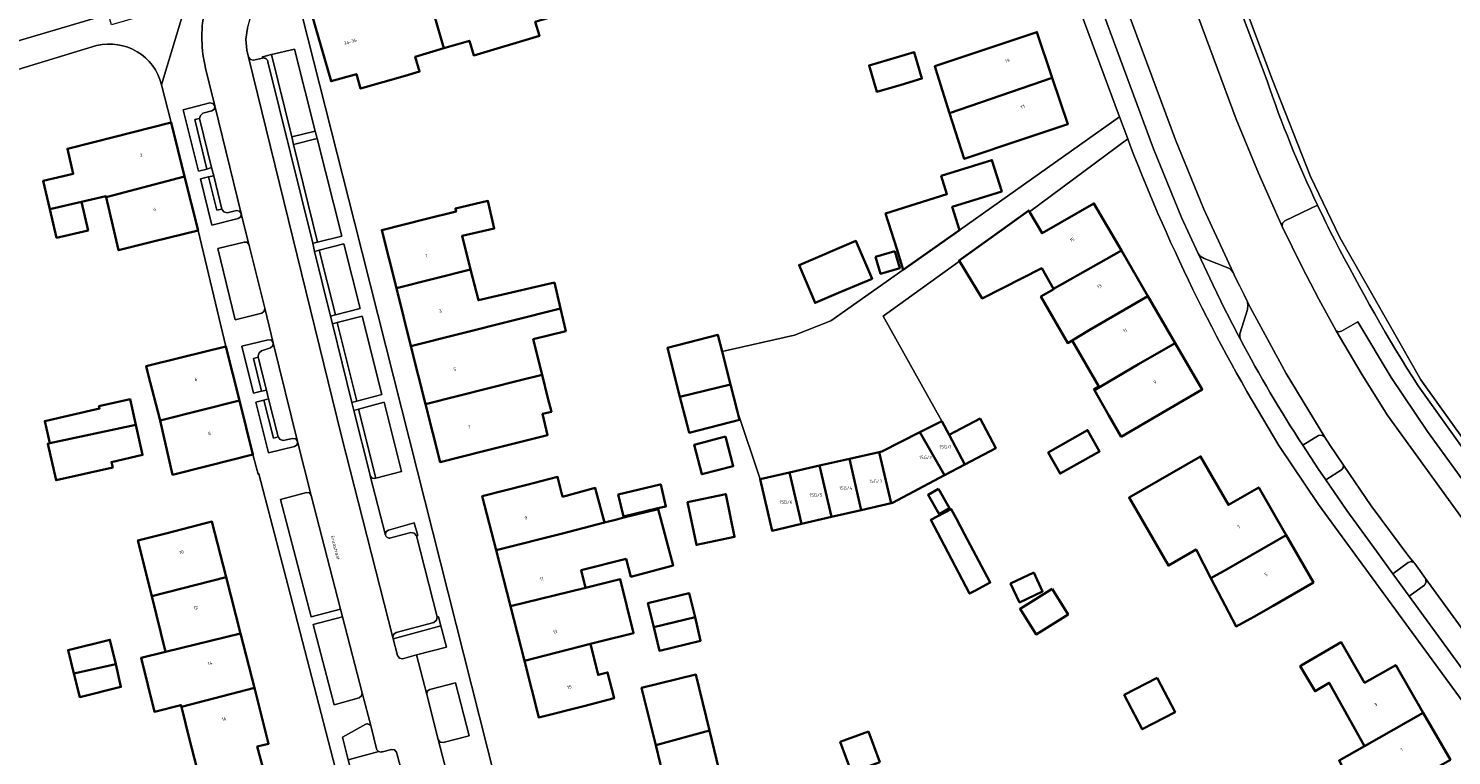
# Model space of a CAD drawing. Header units: metres. Extents: x 197700 to 204338, y 317132 to 325229.
# Tile 297 of 656: x 200622 to 200775, y 319122 to 319201. Entities that reach past the tile are written whole.
import ezdxf
from ezdxf.enums import TextEntityAlignment as Align

# ---------------------------------------------------------------- set-up
doc = ezdxf.new("R2010")
doc.units = ezdxf.units.M
for name, color, linetype, lineweight in [('B-WE-GR-BEPLANTING_CULTUUR_BODEMBEDEKKER-GV', 90, 'Continuous', 18), ('B-WE-GR-BEPLANTING_CULTUUR_BOSPLANTSOEN-GV', 90, 'Continuous', 18), ('B-WE-GR-BEPLANTING_CULTUUR_HEESTERS-GV', 90, 'Continuous', 18), ('B-WE-OG-BEBOUWING-GV', 7, 'Continuous', 35), ('B-WE-OG-BEBOUWING-T18', 10, 'Continuous', 18), ('B-WE-OG-TERREIN_ERF-GV', 7, 'Continuous', 18), ('B-WE-OG-TOPOGRAFIE-T18', 10, 'Continuous', 18), ('B-WE-VH-VERHARDING_ASFALT-GV', 252, 'Continuous', 18), ('B-WE-VH-VERHARDING_BETONSTRAATSTEEN-GV', 252, 'Continuous', 18), ('B-WE-VH-VERHARDING_GESLOTEN-GV', 252, 'Continuous', 18), ('B-WE-VH-VERHARDING_OPEN-GV', 252, 'Continuous', 18), ('B-WE-VH-VERHARDING_TEGEL-GV', 252, 'Continuous', 18)]:
    doc.layers.add(name, color=color, linetype=linetype, lineweight=lineweight)
doc.styles.add('NLCS-ISO-M200-T18', font='NLCS-ISO.ttf', dxfattribs={"height": 0.36})

msp = doc.modelspace()

# ---------------------------------------------------------------- linework, layer by layer
at = {"layer": 'B-WE-GR-BEPLANTING_CULTUUR_BODEMBEDEKKER-GV'}
for points in [[(200652.683, 319189.023), (200650.145, 319188.39), (200652.72, 319177.834), (200655.356, 319178.494)], [(200759.117, 319155.906), (200760.793, 319153.373), (200761.609, 319152.181), (200763.297, 319153.261), (200763.494, 319153.483), (200763.507, 319153.78), (200762.691, 319154.973), (200762.097, 319155.885), (200761.509, 319156.801), (200761.205, 319157.001), (200760.842, 319156.978)], [(200771.142, 319143.221), (200770.828, 319143.354), (200770.505, 319143.245), (200768.857, 319142.047), (200770.625, 319139.622), (200772.282, 319140.807), (200772.464, 319141.139), (200772.376, 319141.508), (200771.217, 319143.128)]]:
    msp.add_lwpolyline(points, close=True, dxfattribs=at)
for points in [[(200752.365, 319167.39), (200752.325, 319167.677), (200752.337, 319167.94), (200753.145, 319170.564), (200753.201, 319171.002), (200753.169, 319171.386), (200752.789, 319172.14), (200752.311, 319173.098), (200751.839, 319174.06), (200751.601, 319174.575), (200751.442, 319174.8), (200751.205, 319174.993), (200748.462, 319176.071), (200748.052, 319176.316), (200747.841, 319176.634), (200749.41, 319173.26)], [(200749.41, 319173.26), (200750.718, 319170.563)], [(200660.627, 319145.904), (200662.801, 319146.504), (200663.182, 319146.431), (200663.424, 319146.126), (200663.558, 319146.16), (200663.159, 319147.535), (200660.381, 319146.755), (200660.111, 319146.548), (200660.067, 319146.213)]]:
    msp.add_lwpolyline(points, dxfattribs=at)
for points in [[(200750.718, 319170.563, 0.0056192), (200752.365, 319167.39)], [(200660.067, 319146.213, 0.431128), (200660.627, 319145.904)]]:
    msp.add_lwpolyline(points, format="xyb", dxfattribs=at)
at = {"layer": 'B-WE-GR-BEPLANTING_CULTUUR_BOSPLANTSOEN-GV'}
msp.add_lwpolyline([(200791.349, 319243.048), (200771.465, 319229.266), (200766.801, 319232.885), (200744.818, 319224.801), (200755.833, 319195.462), (200759.96, 319184.925), (200763.114, 319178.343), (200771.878, 319162.976), (200778.243, 319154.071)], dxfattribs=at)
at = {"layer": 'B-WE-GR-BEPLANTING_CULTUUR_HEESTERS-GV'}
for points in [[(200771.577, 319162.332), (200778.106, 319153.233), (200778.349, 319153.408), (200791.837, 319138.541), (200794.202, 319136.339), (200795.368, 319135.272), (200795.773, 319135.715), (200792.264, 319138.963), (200778.433, 319154.208), (200778.243, 319154.071), (200771.878, 319162.976), (200763.114, 319178.343), (200759.96, 319184.925), (200755.833, 319195.462), (200744.818, 319224.801), (200742.726, 319230.374), (200742.072, 319230.409), (200744.932, 319222.79), (200747.269, 319216.567), (200755.265, 319195.268)], [(200657.96, 319125.81), (200655.413, 319124.39), (200656.039, 319121.933), (200659.357, 319122.833)], [(200659.111, 319123.127), (200658.505, 319125.516)]]:
    msp.add_lwpolyline(points, dxfattribs=at)
for points in [[(200652.475, 319189.845), (200650.231, 319198.685), (200647.771, 319198.12), (200649.942, 319189.221)], [(200641.637, 319192.548), (200641.418, 319192.813), (200641.085, 319192.897), (200638.202, 319192.144), (200639.86, 319185.512), (200640.774, 319185.737), (200639.469, 319191.076), (200639.992, 319191.192), (200640.075, 319191.526), (200640.325, 319191.763), (200641.314, 319192.014), (200641.587, 319192.213)], [(200640.971, 319184.885), (200640.076, 319184.671), (200641.301, 319179.678), (200644.167, 319180.385), (200644.441, 319180.591), (200644.492, 319180.931), (200644.306, 319181.205), (200643.98, 319181.265), (200642.98, 319181.011), (200642.621, 319181.121), (200642.398, 319181.422), (200641.853, 319181.295)], [(200645.325, 319177.598), (200645.115, 319177.827), (200644.805, 319177.852), (200641.953, 319177.164), (200643.847, 319169.46), (200646.714, 319170.178), (200646.972, 319170.393), (200647.035, 319170.725), (200645.349, 319177.501)], [(200654.66, 319169.987), (200657.347, 319170.667), (200655.571, 319177.648), (200652.913, 319176.969)], [(200656.955, 319160.664), (200659.682, 319161.403), (200657.548, 319169.851), (200654.861, 319169.161)], [(200646.684, 319161.747), (200645.823, 319165.282), (200646.332, 319165.431), (200646.327, 319165.553), (200646.41, 319165.887), (200646.66, 319166.124), (200647.64, 319166.433), (200647.885, 319166.657), (200647.944, 319166.986), (200647.741, 319167.258), (200647.404, 319167.298), (200644.562, 319166.602), (200645.827, 319161.53)], [(200650.573, 319156.31), (200650.368, 319156.594), (200650.022, 319156.651), (200649.034, 319156.415), (200648.68, 319156.525), (200648.461, 319156.823), (200647.957, 319156.696), (200646.93, 319160.766), (200646.074, 319160.551), (200647.431, 319155.092), (200650.23, 319155.792), (200650.513, 319155.977)], [(200659.027, 319152.352), (200661.795, 319153.082), (200659.907, 319160.554), (200657.153, 319159.812)], [(200652.055, 319150.492), (200651.858, 319150.762), (200651.528, 319150.811), (200648.736, 319150.072), (200652.03, 319137.388), (200655.225, 319138.21)], [(200657.541, 319129.187), (200655.425, 319137.396), (200652.245, 319136.569), (200654.507, 319127.897), (200657.215, 319128.635), (200657.493, 319128.842)], [(200663.4, 319133.265), (200666.65, 319134.097), (200666.038, 319136.412), (200660.893, 319135.003), (200661.362, 319133.195), (200661.574, 319132.917), (200661.919, 319132.866)], [(200665.771, 319124.139), (200665.965, 319123.868), (200666.294, 319123.817), (200669.092, 319124.527), (200667.624, 319130.259), (200664.851, 319129.55), (200664.567, 319129.348), (200664.516, 319129.005)]]:
    msp.add_lwpolyline(points, close=True, dxfattribs=at)
for points in [[(200755.265, 319195.268, 0.0285259), (200760.712, 319181.847)], [(200760.712, 319181.847, 0.0082785), (200762.58, 319178.069)], [(200762.58, 319178.069, 0.0228606), (200771.577, 319162.332)], [(200658.505, 319125.516, 0.4183528), (200657.96, 319125.81)], [(200659.357, 319122.833, -0.2138116), (200659.111, 319123.127)]]:
    msp.add_lwpolyline(points, format="xyb", dxfattribs=at)
at = {"layer": 'B-WE-OG-BEBOUWING-GV'}
for points in [[(200678.538, 319202.316), (200676.412, 319209.596), (200664.268, 319206.019), (200666.382, 319198.778), (200669.129, 319199.585), (200669.593, 319198.009), (200676.69, 319200.122), (200676.243, 319201.642)], [(200664.268, 319206.019), (200652.122, 319202.44), (200654.187, 319195.214), (200656.927, 319195.997), (200657.375, 319194.429), (200662.183, 319195.803), (200663.753, 319196.271), (200663.284, 319197.867), (200666.382, 319198.778)], [(200725.666, 319198.944), (200719.375, 319196.839), (200719.633, 319196.031), (200720.986, 319191.784), (200732.066, 319195.572), (200730.407, 319200.53)], [(200715.746, 319194.844), (200718.002, 319195.511), (200717.16, 319198.359), (200712.297, 319196.922), (200713.139, 319194.073)], [(200720.986, 319191.784), (200722.563, 319186.833), (200728.997, 319188.986), (200733.739, 319190.573), (200732.066, 319195.572)], [(200629.904, 319182.712), (200638.371, 319184.949), (200636.914, 319190.769), (200628.562, 319188.655), (200625.725, 319187.937), (200626.354, 319185.239), (200623.104, 319184.481), (200623.825, 319181.39), (200627.23, 319182.184), (200629.883, 319182.803)], [(200722.049, 319179.156), (200721.269, 319181.648), (200726.616, 319183.322), (200725.556, 319186.707), (200720.083, 319184.993), (200720.699, 319183.025), (200714.071, 319180.949), (200715.274, 319177.107), (200715.974, 319174.87)], [(200638.371, 319184.949), (200629.904, 319182.712), (200631.249, 319176.969), (200634.965, 319177.899), (200639.831, 319179.117)], [(200627.23, 319182.184), (200623.825, 319181.39), (200624.543, 319178.312), (200627.948, 319179.106)], [(200664.509, 319180.37), (200659.672, 319179.156), (200661.244, 319172.892), (200669.26, 319174.904), (200668.35, 319178.53), (200671.814, 319179.337), (200671.128, 319182.291), (200667.617, 319181.477), (200667.688, 319181.168)], [(200729.62, 319181.132), (200729.537, 319181.274), (200725.438, 319178.326), (200722.005, 319175.858), (200722.051, 319175.783), (200724.509, 319171.777), (200730.946, 319175.027), (200732.21, 319172.803), (200733.176, 319173.354), (200739.533, 319176.943), (200736.573, 319182.033), (200730.968, 319178.806)], [(200709.251, 319172.466), (200712.612, 319173.896), (200710.876, 319177.976), (200704.732, 319175.362), (200706.468, 319171.282)], [(200734.216, 319167.226), (200736.071, 319168.354), (200742.404, 319172.007), (200739.533, 319176.943), (200733.176, 319173.354), (200732.21, 319172.803), (200732.227, 319172.773), (200730.841, 319171.972), (200733.743, 319166.953)], [(200715.065, 319176.858), (200712.993, 319176.249), (200713.529, 319174.427), (200715.601, 319175.036)], [(200662.816, 319166.628), (200678.961, 319170.68), (200678.31, 319173.487), (200670.094, 319171.581), (200669.26, 319174.904), (200661.244, 319172.892)], [(200736.626, 319161.845), (200739.017, 319163.275), (200741.378, 319164.665), (200745.35, 319166.94), (200742.404, 319172.007), (200736.071, 319168.354), (200734.216, 319167.226), (200737.091, 319162.255), (200736.565, 319161.951)], [(200664.388, 319160.364), (200674.635, 319162.936), (200676.984, 319163.526), (200676.02, 319167.367), (200679.531, 319168.222), (200678.961, 319170.68), (200662.816, 319166.628)], [(200697.337, 319162.472), (200696.424, 319166.035), (200695.964, 319167.827), (200690.517, 319166.43), (200691.869, 319161.158)], [(200642.835, 319166.579), (200638.014, 319165.398), (200634.228, 319164.472), (200634.437, 319163.548), (200635.712, 319158.718), (200635.738, 319158.603), (200644.294, 319160.744)], [(200739.525, 319156.838), (200743.946, 319159.409), (200748.268, 319161.923), (200745.35, 319166.94), (200741.378, 319164.665), (200739.017, 319163.275), (200736.626, 319161.845), (200738.194, 319159.138)], [(200674.635, 319162.936), (200664.388, 319160.364), (200665.96, 319154.1), (200670.81, 319155.317), (200677.569, 319157.013), (200677.041, 319159.289), (200677.987, 319159.526), (200677.614, 319161.015), (200676.984, 319163.526)], [(200697.337, 319162.472), (200691.869, 319161.158), (200692.612, 319158.261), (200692.865, 319157.273), (200698.312, 319158.671), (200698.059, 319159.658)], [(200623.811, 319156.13), (200633.104, 319158.127), (200632.479, 319160.908), (200629.126, 319160.132), (200629.186, 319159.866), (200623.268, 319158.526)], [(200640.904, 319153.696), (200645.754, 319154.909), (200644.294, 319160.744), (200635.738, 319158.603), (200637.067, 319152.736)], [(200720.135, 319158.527), (200717.767, 319157.324), (200720.453, 319152.678), (200722.619, 319153.821), (200720.924, 319157.033)], [(200722.619, 319153.821), (200725.971, 319155.59), (200724.276, 319158.802), (200720.924, 319157.033)], [(200623.811, 319156.13), (200623.596, 319156.081), (200624.49, 319152.134), (200630.605, 319153.52), (200630.473, 319154.102), (200633.843, 319154.866), (200633.104, 319158.127)], [(200714.675, 319149.67), (200714.817, 319149.703), (200720.453, 319152.678), (200717.767, 319157.324), (200713.675, 319155.246), (200713.394, 319155.182)], [(200731.626, 319155.148), (200732.917, 319152.853), (200737.182, 319155.253), (200735.89, 319157.548)], [(200696.792, 319156.855), (200693.409, 319155.977), (200694.239, 319152.784), (200697.621, 319153.663)], [(200706.949, 319153.716), (200708.237, 319148.172), (200711.451, 319148.92), (200710.167, 319154.448)], [(200711.451, 319148.92), (200714.675, 319149.67), (200713.394, 319155.182), (200710.167, 319154.448)], [(200757.339, 319146.206), (200754.372, 319151.353), (200751.106, 319149.47), (200748.084, 319154.712), (200740.374, 319150.267), (200744.608, 319142.923), (200747.6, 319144.655), (200749.204, 319141.576), (200750.906, 319142.5)], [(200679.19, 319150.355), (200678.659, 319152.499), (200675.318, 319151.642), (200670.511, 319150.408), (200672.003, 319144.593), (200679.2, 319146.383), (200683.733, 319147.56), (200682.833, 319150.898), (200682.724, 319151.302)], [(200705.003, 319147.42), (200703.711, 319152.979), (200700.513, 319152.252), (200701.81, 319146.677)], [(200706.949, 319153.716), (200703.711, 319152.979), (200705.003, 319147.42), (200708.237, 319148.172)], [(200685.773, 319148.222), (200689.485, 319149.107), (200690.359, 319149.316), (200689.794, 319151.685), (200689.717, 319151.667), (200685.208, 319150.591)], [(200719.788, 319151.201), (200718.667, 319150.556), (200719.868, 319148.468), (200720.989, 319149.112)], [(200692.687, 319149.776), (200693.65, 319145.156), (200697.768, 319146.015), (200696.805, 319150.635)], [(200672.003, 319144.593), (200673.56, 319138.522), (200681.671, 319140.519), (200681.202, 319142.416), (200686.057, 319143.637), (200686.573, 319141.709), (200691.141, 319142.932), (200689.507, 319149.026), (200685.804, 319148.099), (200684.921, 319147.878), (200683.733, 319147.56), (200679.2, 319146.383)], [(200723.695, 319140.193), (200725.373, 319141.087), (200722.599, 319146.295), (200721.72, 319147.959), (200721.161, 319149.019), (200718.951, 319147.852), (200720.389, 319145.128), (200723.148, 319139.902)], [(200634.82, 319139.619), (200642.86, 319141.671), (200641.329, 319147.669), (200636.484, 319146.433), (200633.333, 319145.629)], [(200757.339, 319146.206), (200750.906, 319142.5), (200749.204, 319141.576), (200751.928, 319136.346), (200753.858, 319137.402), (200755.923, 319138.592), (200760.281, 319141.104)], [(200644.41, 319135.595), (200642.86, 319141.671), (200634.82, 319139.619), (200636.307, 319133.605)], [(200730.069, 319142.164), (200727.571, 319140.979), (200728.535, 319138.948), (200731.032, 319140.133)], [(200675.07, 319132.635), (200682.196, 319134.476), (200683.23, 319134.732), (200686.857, 319135.629), (200685.419, 319141.442), (200681.671, 319140.519), (200673.56, 319138.522)], [(200732.048, 319140.414), (200728.601, 319138.262), (200730.331, 319135.492), (200733.777, 319137.644)], [(200689.033, 319136.286), (200693.494, 319137.365), (200692.872, 319139.931), (200688.412, 319138.85)], [(200689.033, 319136.286), (200689.654, 319133.723), (200694.091, 319134.798), (200693.494, 319137.365)], [(200644.41, 319135.595), (200636.307, 319133.605), (200633.673, 319132.953), (200635.113, 319127.14), (200637.981, 319127.85), (200638.027, 319127.666), (200645.911, 319129.71)], [(200630.96, 319132.281), (200630.307, 319134.919), (200625.785, 319133.799), (200626.414, 319131.258)], [(200675.07, 319132.635), (200676.642, 319126.505), (200681.485, 319127.748), (200684.749, 319128.586), (200684.059, 319131.378), (200683.026, 319131.122), (200682.196, 319134.476)], [(200772.14, 319127.025), (200769.166, 319132.181), (200765.809, 319130.26), (200763.283, 319134.634), (200758.953, 319132.134), (200758.843, 319132.07), (200760.454, 319129.351), (200761.985, 319130.26), (200765.777, 319123.417)], [(200626.414, 319131.258), (200627.044, 319128.716), (200631.503, 319129.82), (200630.96, 319132.281)], [(200695.066, 319125.109), (200693.591, 319131.159), (200687.731, 319129.731), (200689.246, 319123.514)], [(200743.399, 319130.811), (200739.852, 319128.951), (200741.797, 319125.239), (200745.345, 319127.099)], [(200645.911, 319129.71), (200638.027, 319127.666), (200638.901, 319124.133), (200640.229, 319119.002), (200642.074, 319119.479), (200646.914, 319120.732), (200646.226, 319123.389), (200647.448, 319123.688)], [(200765.934, 319116.774), (200772.195, 319120.323), (200772.254, 319120.357), (200775.067, 319121.952), (200772.14, 319127.025), (200765.777, 319123.417), (200763.043, 319121.867), (200763.468, 319121.123), (200764.551, 319119.213)], [(200695.066, 319125.109), (200689.246, 319123.514), (200690.222, 319119.512), (200696.082, 319120.94)], [(200712.217, 319125.005), (200709.18, 319123.875), (200710.41, 319120.569), (200713.447, 319121.699)]]:
    msp.add_lwpolyline(points, close=True, dxfattribs=at)
at = {"layer": 'B-WE-OG-TERREIN_ERF-GV'}
for points in [[(200743.946, 319159.409), (200739.525, 319156.838), (200738.194, 319159.138), (200736.626, 319161.845), (200736.565, 319161.951), (200737.091, 319162.255), (200734.216, 319167.226), (200733.743, 319166.953), (200730.841, 319171.972), (200732.227, 319172.773), (200732.21, 319172.803), (200730.946, 319175.027), (200724.509, 319171.777), (200722.051, 319175.783), (200713.802, 319169.863), (200720.135, 319158.527), (200720.924, 319157.033), (200724.276, 319158.802), (200725.971, 319155.59), (200722.619, 319153.821), (200720.453, 319152.678), (200714.817, 319149.703), (200714.675, 319149.67), (200711.451, 319148.92), (200708.237, 319148.172), (200705.003, 319147.42), (200701.81, 319146.677), (200700.513, 319152.252), (200698.059, 319159.658), (200698.312, 319158.671), (200692.865, 319157.273), (200692.612, 319158.261), (200691.869, 319161.158), (200690.517, 319166.43), (200695.964, 319167.827), (200696.424, 319166.035), (200704.244, 319167.787), (200708.159, 319169.342), (200715.974, 319174.87), (200715.274, 319177.107), (200714.071, 319180.949), (200720.699, 319183.025), (200720.083, 319184.993), (200725.556, 319186.707), (200726.616, 319183.322), (200721.269, 319181.648), (200722.049, 319179.156), (200739.333, 319191.389), (200727.043, 319224.501)], [(200651.074, 319202.3), (200656.712, 319180.014), (200671.927, 319119.906)], [(200676.243, 319201.642), (200676.69, 319200.122), (200669.593, 319198.009), (200669.129, 319199.585), (200666.382, 319198.778), (200663.284, 319197.867), (200663.753, 319196.271), (200662.183, 319195.803), (200657.375, 319194.429), (200656.927, 319195.997), (200654.187, 319195.214), (200652.122, 319202.44)], [(200628.874, 319199.064), (200616.923, 319195.456)], [(200662.583, 319090.406), (200649.549, 319140.7), (200646.392, 319152.813), (200646.317, 319152.78), (200645.754, 319154.909), (200640.904, 319153.696), (200637.067, 319152.736), (200635.738, 319158.603), (200635.712, 319158.718), (200634.437, 319163.548), (200634.228, 319164.472), (200638.014, 319165.398), (200642.835, 319166.579), (200639.831, 319179.117), (200634.965, 319177.899), (200631.249, 319176.969), (200629.904, 319182.712), (200629.883, 319182.803), (200627.23, 319182.184), (200627.948, 319179.106), (200624.543, 319178.312), (200623.825, 319181.39), (200623.104, 319184.481), (200626.354, 319185.239), (200625.725, 319187.937), (200628.562, 319188.655), (200636.914, 319190.769), (200635.881, 319194.846)], [(200740.483, 319188.291), (200740.223, 319188.99), (200729.62, 319181.132), (200730.968, 319178.806), (200736.573, 319182.033), (200739.533, 319176.943), (200742.404, 319172.007), (200745.35, 319166.94), (200748.268, 319161.923), (200743.946, 319159.409)], [(200786.84, 319113.957), (200760.817, 319149.526), (200756.556, 319155.88)]]:
    msp.add_lwpolyline(points, dxfattribs=at)
for points in [[(200719.375, 319196.839), (200725.666, 319198.944), (200730.407, 319200.53), (200732.066, 319195.572), (200733.739, 319190.573), (200728.997, 319188.986), (200722.563, 319186.833), (200720.986, 319191.784), (200719.633, 319196.031)], [(200718.002, 319195.511), (200715.746, 319194.844), (200713.139, 319194.073), (200712.297, 319196.922), (200717.16, 319198.359)], [(200661.244, 319172.892), (200659.672, 319179.156), (200664.509, 319180.37), (200667.688, 319181.168), (200667.617, 319181.477), (200671.128, 319182.291), (200671.814, 319179.337), (200668.35, 319178.53), (200669.26, 319174.904), (200670.094, 319171.581), (200678.31, 319173.487), (200678.961, 319170.68), (200679.531, 319168.222), (200676.02, 319167.367), (200676.984, 319163.526), (200677.614, 319161.015), (200677.987, 319159.526), (200677.041, 319159.289), (200677.569, 319157.013), (200670.81, 319155.317), (200665.96, 319154.1), (200664.388, 319160.364), (200662.816, 319166.628)], [(200706.468, 319171.282), (200704.732, 319175.362), (200710.876, 319177.976), (200712.612, 319173.896), (200709.251, 319172.466)], [(200715.065, 319176.858), (200715.601, 319175.036), (200713.529, 319174.427), (200712.993, 319176.249)], [(200633.104, 319158.127), (200633.843, 319154.866), (200630.473, 319154.102), (200630.605, 319153.52), (200624.49, 319152.134), (200623.596, 319156.081), (200623.811, 319156.13), (200623.268, 319158.526), (200629.186, 319159.866), (200629.126, 319160.132), (200632.479, 319160.908)], [(200731.626, 319155.148), (200735.89, 319157.548), (200737.182, 319155.253), (200732.917, 319152.853)], [(200696.792, 319156.855), (200697.621, 319153.663), (200694.239, 319152.784), (200693.409, 319155.977)], [(200751.106, 319149.47), (200754.372, 319151.353), (200757.339, 319146.206), (200760.281, 319141.104), (200755.923, 319138.592), (200753.858, 319137.402), (200751.928, 319136.346), (200749.204, 319141.576), (200747.6, 319144.655), (200744.608, 319142.923), (200740.374, 319150.267), (200748.084, 319154.712)], [(200681.485, 319127.748), (200676.642, 319126.505), (200675.07, 319132.635), (200673.56, 319138.522), (200672.003, 319144.593), (200670.511, 319150.408), (200675.318, 319151.642), (200678.659, 319152.499), (200679.19, 319150.355), (200682.724, 319151.302), (200682.833, 319150.898), (200683.733, 319147.56), (200684.921, 319147.878), (200685.804, 319148.099), (200689.507, 319149.026), (200691.141, 319142.932), (200686.573, 319141.709), (200686.057, 319143.637), (200681.202, 319142.416), (200681.671, 319140.519), (200685.419, 319141.442), (200686.857, 319135.629), (200683.23, 319134.732), (200682.196, 319134.476), (200683.026, 319131.122), (200684.059, 319131.378), (200684.749, 319128.586)], [(200689.485, 319149.107), (200685.773, 319148.222), (200685.208, 319150.591), (200689.717, 319151.667), (200689.794, 319151.685), (200690.359, 319149.316)], [(200719.788, 319151.201), (200720.989, 319149.112), (200719.868, 319148.468), (200718.667, 319150.556)], [(200692.687, 319149.776), (200696.805, 319150.635), (200697.768, 319146.015), (200693.65, 319145.156)], [(200723.695, 319140.193), (200723.148, 319139.902), (200720.389, 319145.128), (200718.951, 319147.852), (200721.161, 319149.019), (200721.72, 319147.959), (200722.599, 319146.295), (200725.373, 319141.087)], [(200642.86, 319141.671), (200644.41, 319135.595), (200645.911, 319129.71), (200647.448, 319123.688), (200646.226, 319123.389), (200646.914, 319120.732), (200642.074, 319119.479), (200640.229, 319119.002), (200638.901, 319124.133), (200638.027, 319127.666), (200637.981, 319127.85), (200635.113, 319127.14), (200633.673, 319132.953), (200636.307, 319133.605), (200634.82, 319139.619), (200633.333, 319145.629), (200636.484, 319146.433), (200641.329, 319147.669)], [(200730.069, 319142.164), (200731.032, 319140.133), (200728.535, 319138.948), (200727.571, 319140.979)], [(200732.048, 319140.414), (200733.777, 319137.644), (200730.331, 319135.492), (200728.601, 319138.262)], [(200694.091, 319134.798), (200689.654, 319133.723), (200689.033, 319136.286), (200688.412, 319138.85), (200692.872, 319139.931), (200693.494, 319137.365)], [(200626.414, 319131.258), (200625.785, 319133.799), (200630.307, 319134.919), (200630.96, 319132.281), (200631.503, 319129.82), (200627.044, 319128.716)], [(200765.934, 319116.774), (200764.551, 319119.213), (200763.468, 319121.123), (200763.043, 319121.867), (200765.777, 319123.417), (200761.985, 319130.26), (200760.454, 319129.351), (200758.843, 319132.07), (200758.953, 319132.134), (200763.283, 319134.634), (200765.809, 319130.26), (200769.166, 319132.181), (200772.14, 319127.025), (200775.067, 319121.952), (200772.254, 319120.357), (200772.195, 319120.323)], [(200689.246, 319123.514), (200687.731, 319129.731), (200693.591, 319131.159), (200695.066, 319125.109), (200696.082, 319120.94), (200690.222, 319119.512)], [(200743.399, 319130.811), (200745.345, 319127.099), (200741.797, 319125.239), (200739.852, 319128.951)], [(200712.217, 319125.005), (200713.447, 319121.699), (200710.41, 319120.569), (200709.18, 319123.875)]]:
    msp.add_lwpolyline(points, close=True, dxfattribs=at)
for points in [[(200635.881, 319194.846, 0.4140365), (200628.874, 319199.064)], [(200756.556, 319155.88, -0.0463688), (200740.483, 319188.291)]]:
    msp.add_lwpolyline(points, format="xyb", dxfattribs=at)
at = {"layer": 'B-WE-VH-VERHARDING_ASFALT-GV'}
for points in [[(200730.875, 319227.949), (200745.369, 319188.909), (200748.444, 319181.415), (200751.601, 319174.575), (200751.839, 319174.06), (200752.311, 319173.098), (200752.789, 319172.14), (200753.169, 319171.386), (200753.497, 319170.745), (200757.341, 319163.68), (200761.509, 319156.801), (200762.097, 319155.885), (200762.691, 319154.973), (200763.507, 319153.78), (200766.527, 319149.366), (200770.58, 319143.914), (200771.142, 319143.221), (200771.217, 319143.128), (200772.376, 319141.508), (200787.895, 319120.223)], [(200790.668, 319128.236), (200768.243, 319159.193), (200765.425, 319163.681), (200762.748, 319168.255), (200760.868, 319171.674), (200759.067, 319175.137), (200757.976, 319177.331), (200756.916, 319179.54), (200754.329, 319185.287), (200751.949, 319191.123), (200742.951, 319215.432)], [(200577.861, 319207.567), (200577.873, 319207.53), (200579.705, 319201.601), (200580.135, 319200.15), (200580.161, 319200.065), (200582.766, 319191.467), (200583.484, 319189.172), (200583.559, 319189.014), (200583.687, 319188.895), (200583.882, 319188.823), (200584.09, 319188.842), (200630.137, 319202.45), (200628.249, 319208.931), (200620.51, 319206.625), (200620.499, 319206.622), (200617.84, 319205.823), (200591.951, 319198.129), (200591.886, 319198.11), (200587.511, 319196.802)]]:
    msp.add_lwpolyline(points, dxfattribs=at)
at = {"layer": 'B-WE-VH-VERHARDING_BETONSTRAATSTEEN-GV'}
for points in [[(200730.875, 319227.949), (200730.86, 319227.171), (200730.706, 319226.41), (200729.759, 319224.704), (200729.631, 319224.328), (200729.675, 319223.934), (200743.013, 319187.912), (200746.039, 319180.51), (200747.841, 319176.634), (200748.052, 319176.316), (200748.462, 319176.071), (200751.205, 319174.993), (200751.442, 319174.8), (200751.601, 319174.575), (200748.444, 319181.415), (200745.369, 319188.909)], [(200644.492, 319180.931), (200641.637, 319192.548), (200641.587, 319192.213), (200641.314, 319192.014), (200640.325, 319191.763), (200640.075, 319191.526), (200639.992, 319191.192), (200641.296, 319185.89), (200641.514, 319185.006), (200642.398, 319181.422), (200642.621, 319181.121), (200642.98, 319181.011), (200643.98, 319181.265), (200644.306, 319181.205)], [(200790.668, 319128.236), (200790.452, 319128.92), (200790.422, 319129.638), (200790.59, 319131.637), (200790.498, 319132.409), (200790.198, 319133.128), (200772.59, 319157.402), (200768.677, 319163.217), (200765.08, 319169.232), (200763.316, 319168.228), (200763.027, 319168.151), (200762.748, 319168.255), (200765.425, 319163.681), (200768.243, 319159.193)], [(200647.447, 319160.92), (200648.461, 319156.823), (200648.68, 319156.525), (200649.034, 319156.415), (200650.022, 319156.651), (200650.368, 319156.594), (200650.573, 319156.31), (200647.944, 319166.986), (200647.885, 319166.657), (200647.64, 319166.433), (200646.66, 319166.124), (200646.41, 319165.887), (200646.327, 319165.553), (200646.332, 319165.431), (200647.218, 319161.845)], [(200768.857, 319142.047), (200770.505, 319143.245), (200770.828, 319143.354), (200771.142, 319143.221), (200770.58, 319143.914), (200766.527, 319149.366), (200763.507, 319153.78), (200763.494, 319153.483), (200763.297, 319153.261), (200761.609, 319152.181), (200763.877, 319148.872), (200767.093, 319144.466)], [(200770.625, 319139.622), (200783.046, 319122.588), (200783.737, 319121.944), (200784.617, 319121.603), (200786.344, 319121.212), (200787.178, 319120.809), (200787.895, 319120.223), (200772.376, 319141.508), (200772.464, 319141.139), (200772.282, 319140.807)]]:
    msp.add_lwpolyline(points, close=True, dxfattribs=at)
for points in [[(200755.265, 319195.268), (200747.269, 319216.567), (200743.595, 319215.116), (200743.212, 319215.149), (200742.951, 319215.432), (200751.949, 319191.123), (200754.329, 319185.287), (200756.916, 319179.54), (200756.929, 319179.901), (200757.186, 319180.157), (200760.712, 319181.847)], [(200667.12, 319118.894), (200665.771, 319124.139), (200664.516, 319129.005), (200663.4, 319133.265), (200661.919, 319132.866), (200661.574, 319132.917), (200661.362, 319133.195), (200660.893, 319135.003), (200660.868, 319135.143), (200655.316, 319156.889), (200645.265, 319197.808), (200645.099, 319198.589), (200644.985, 319199.77), (200645.172, 319200.943), (200646.379, 319205.327), (200646.524, 319205.781), (200641.712, 319207.099), (200640.893, 319204.15), (200640.48, 319202.661)], [(200646.775, 319197.724), (200645.817, 319197.487), (200645.489, 319197.558), (200645.265, 319197.808), (200655.316, 319156.889), (200660.868, 319135.143), (200660.925, 319135.479), (200661.204, 319135.679), (200665.283, 319136.79), (200665.567, 319137.017), (200665.633, 319137.375), (200663.424, 319146.126), (200663.182, 319146.431), (200662.801, 319146.504), (200660.627, 319145.904)], [(200660.067, 319146.213), (200658.419, 319152.604), (200658.402, 319152.671), (200656.639, 319159.657), (200656.416, 319160.521), (200654.33, 319169.042), (200654.128, 319169.85), (200652.403, 319176.842), (200652.224, 319177.719), (200647.377, 319197.303)], [(200640.63, 319196.646), (200641.637, 319192.548), (200644.492, 319180.931), (200645.325, 319177.598), (200645.349, 319177.501), (200647.035, 319170.725), (200647.944, 319166.986), (200650.573, 319156.31), (200652.055, 319150.492), (200655.225, 319138.21), (200655.425, 319137.396)], [(200761.509, 319156.801), (200757.341, 319163.68), (200753.497, 319170.745), (200753.169, 319171.386), (200753.201, 319171.002), (200753.145, 319170.564), (200752.337, 319167.94), (200752.325, 319167.677), (200752.365, 319167.39)], [(200759.117, 319155.906), (200760.842, 319156.978), (200761.205, 319157.001), (200761.509, 319156.801)], [(200655.425, 319137.396), (200657.541, 319129.187), (200658.505, 319125.516), (200659.111, 319123.127)], [(200659.74, 319122.818), (200660.722, 319123.073), (200661.051, 319123.018), (200661.259, 319122.756), (200661.996, 319119.926)]]:
    msp.add_lwpolyline(points, dxfattribs=at)
for points in [[(200640.48, 319202.661, 0.1040789), (200640.63, 319196.646)], [(200647.377, 319197.303, 0.4445189), (200646.775, 319197.724)], [(200760.712, 319181.847, -0.0285259), (200755.265, 319195.268)], [(200752.365, 319167.39, 0.0208032), (200759.117, 319155.906)], [(200660.627, 319145.904, -0.431128), (200660.067, 319146.213)], [(200659.111, 319123.127, 0.2138116), (200659.357, 319122.833)], [(200659.357, 319122.833, 0.2121301), (200659.74, 319122.818)]]:
    msp.add_lwpolyline(points, format="xyb", dxfattribs=at)
at = {"layer": 'B-WE-VH-VERHARDING_GESLOTEN-GV'}
msp.add_lwpolyline([(200725.438, 319178.326), (200729.537, 319181.274), (200729.62, 319181.132), (200740.223, 319188.99), (200739.333, 319191.389), (200722.049, 319179.156), (200715.974, 319174.87), (200708.159, 319169.342), (200704.244, 319167.787), (200696.424, 319166.035), (200697.337, 319162.472), (200698.059, 319159.658), (200700.513, 319152.252), (200703.711, 319152.979), (200706.949, 319153.716), (200710.167, 319154.448), (200713.394, 319155.182), (200713.675, 319155.246), (200717.767, 319157.324), (200720.135, 319158.527), (200713.802, 319169.863), (200722.051, 319175.783), (200722.005, 319175.858)], close=True, dxfattribs=at)
at = {"layer": 'B-WE-VH-VERHARDING_OPEN-GV'}
msp.add_lwpolyline([(200649.942, 319189.221), (200650.145, 319188.39), (200652.683, 319189.023), (200652.475, 319189.845)], close=True, dxfattribs=at)
at = {"layer": 'B-WE-VH-VERHARDING_TEGEL-GV'}
for points in [[(200722.522, 319237.682), (200724.661, 319231.053), (200725.668, 319228.366), (200727.043, 319224.501), (200739.333, 319191.389), (200740.223, 319188.99), (200740.483, 319188.291)], [(200750.718, 319170.563), (200749.41, 319173.26), (200747.841, 319176.634), (200746.039, 319180.51), (200743.013, 319187.912), (200729.675, 319223.934), (200729.631, 319224.328), (200729.759, 319224.704), (200730.706, 319226.41), (200730.86, 319227.171), (200730.875, 319227.949), (200729.489, 319231.682)], [(200635.881, 319194.846), (200638.533, 319203.643), (200638.195, 319203.545), (200630.473, 319201.311), (200630.137, 319202.45)], [(200640.48, 319202.661), (200640.893, 319204.15), (200638.533, 319203.643), (200635.881, 319194.846), (200636.914, 319190.769), (200638.371, 319184.949), (200639.831, 319179.117), (200642.835, 319166.579), (200644.294, 319160.744), (200645.754, 319154.909), (200646.317, 319152.78), (200646.392, 319152.813), (200649.549, 319140.7), (200662.583, 319090.406), (200669.946, 319061.88)], [(200630.137, 319202.45), (200584.09, 319188.842), (200575.155, 319186.119), (200575.732, 319182.653)], [(200671.927, 319119.906), (200656.712, 319180.014), (200651.074, 319202.3)], [(200645.172, 319200.943), (200644.985, 319199.77), (200645.099, 319198.589), (200645.265, 319197.808), (200645.489, 319197.558), (200645.817, 319197.487), (200646.775, 319197.724), (200646.78, 319197.852), (200647.771, 319198.12), (200650.231, 319198.685), (200652.475, 319189.845), (200652.683, 319189.023), (200655.356, 319178.494), (200652.72, 319177.834), (200652.224, 319177.719), (200652.403, 319176.842), (200652.913, 319176.969), (200655.571, 319177.648), (200657.347, 319170.667), (200654.66, 319169.987), (200654.128, 319169.85), (200654.33, 319169.042), (200654.861, 319169.161), (200657.548, 319169.851), (200659.682, 319161.403), (200656.955, 319160.664), (200656.416, 319160.521), (200656.639, 319159.657), (200657.153, 319159.812), (200659.907, 319160.554), (200661.795, 319153.082), (200659.027, 319152.352), (200658.918, 319152.338), (200658.616, 319152.373), (200658.419, 319152.604), (200660.067, 319146.213), (200660.111, 319146.548), (200660.381, 319146.755), (200663.159, 319147.535), (200663.558, 319146.16), (200663.424, 319146.126), (200665.633, 319137.375), (200665.792, 319137.397), (200666.038, 319136.412), (200666.65, 319134.097), (200663.4, 319133.265), (200664.516, 319129.005), (200664.567, 319129.348), (200664.851, 319129.55), (200667.624, 319130.259), (200669.092, 319124.527), (200666.294, 319123.817), (200665.965, 319123.868), (200665.771, 319124.139), (200667.12, 319118.894)], [(200578.21, 319184.084), (200590.046, 319187.504), (200595.795, 319189.213), (200601.544, 319190.922), (200605.406, 319192.072), (200611.164, 319193.764), (200616.923, 319195.456), (200628.874, 319199.064)], [(200652.224, 319177.719), (200652.72, 319177.834), (200650.145, 319188.39), (200649.942, 319189.221), (200647.771, 319198.12), (200646.78, 319197.852), (200646.775, 319197.724)], [(200647.377, 319197.303), (200652.224, 319177.719)], [(200658.505, 319125.516), (200657.541, 319129.187), (200657.493, 319128.842), (200657.215, 319128.635), (200654.507, 319127.897), (200652.245, 319136.569), (200655.425, 319137.396), (200655.225, 319138.21), (200652.03, 319137.388), (200648.736, 319150.072), (200651.528, 319150.811), (200651.858, 319150.762), (200652.055, 319150.492), (200650.573, 319156.31), (200650.513, 319155.977), (200650.23, 319155.792), (200647.431, 319155.092), (200646.074, 319160.551), (200646.93, 319160.766), (200647.447, 319160.92), (200647.218, 319161.845), (200646.684, 319161.747), (200645.827, 319161.53), (200644.562, 319166.602), (200647.404, 319167.298), (200647.741, 319167.258), (200647.944, 319166.986), (200647.035, 319170.725), (200646.972, 319170.393), (200646.714, 319170.178), (200643.847, 319169.46), (200641.953, 319177.164), (200644.805, 319177.852), (200645.115, 319177.827), (200645.325, 319177.598), (200644.492, 319180.931), (200644.441, 319180.591), (200644.167, 319180.385), (200641.301, 319179.678), (200640.076, 319184.671), (200640.971, 319184.885), (200641.514, 319185.006), (200641.296, 319185.89), (200640.774, 319185.737), (200639.86, 319185.512), (200638.202, 319192.144), (200641.085, 319192.897), (200641.418, 319192.813), (200641.637, 319192.548), (200640.63, 319196.646)], [(200760.712, 319181.847), (200757.186, 319180.157), (200756.929, 319179.901), (200756.916, 319179.54), (200757.976, 319177.331), (200759.067, 319175.137), (200760.868, 319171.674), (200762.748, 319168.255), (200763.027, 319168.151), (200763.316, 319168.228), (200765.08, 319169.232), (200768.677, 319163.217), (200772.59, 319157.402), (200790.198, 319133.128), (200790.498, 319132.409), (200790.59, 319131.637), (200790.422, 319129.638), (200790.452, 319128.92), (200790.668, 319128.236), (200792.047, 319126.332), (200795.957, 319120.97), (200796.308, 319120.501), (200798.947, 319116.968)], [(200813.521, 319115.276), (200800.467, 319130.874), (200799.883, 319131.383), (200798.87, 319132.069), (200795.368, 319135.272), (200794.202, 319136.339), (200791.837, 319138.541), (200778.349, 319153.408), (200778.106, 319153.233), (200771.577, 319162.332)], [(200756.556, 319155.88), (200760.817, 319149.526), (200786.84, 319113.957), (200789.288, 319110.563), (200791.257, 319107.828)], [(200791.897, 319114.728), (200790.722, 319116.339), (200790.145, 319117.137), (200787.895, 319120.223), (200787.178, 319120.809), (200786.344, 319121.212), (200784.617, 319121.603), (200783.737, 319121.944), (200783.046, 319122.588), (200770.625, 319139.622), (200768.857, 319142.047), (200767.093, 319144.466), (200763.877, 319148.872), (200761.609, 319152.181), (200760.793, 319153.373), (200759.117, 319155.906)], [(200657.296, 319117.591), (200657.162, 319117.557), (200656.902, 319118.545), (200656.039, 319121.933), (200655.413, 319124.39), (200657.96, 319125.81)], [(200659.357, 319122.833), (200656.039, 319121.933), (200656.902, 319118.545), (200657.162, 319117.557), (200657.296, 319117.591)], [(200662.005, 319119.824), (200661.996, 319119.926), (200661.259, 319122.756), (200661.051, 319123.018), (200660.722, 319123.073), (200659.74, 319122.818)]]:
    msp.add_lwpolyline(points, dxfattribs=at)
for points in [[(200640.63, 319196.646, -0.1040789), (200640.48, 319202.661)], [(200628.874, 319199.064, -0.4140365), (200635.881, 319194.846)], [(200646.775, 319197.724, -0.4445189), (200647.377, 319197.303)], [(200740.483, 319188.291, 0.0463688), (200756.556, 319155.88)], [(200762.58, 319178.069, -0.0082785), (200760.712, 319181.847)], [(200771.577, 319162.332, -0.0228606), (200762.58, 319178.069)], [(200752.365, 319167.39, -0.0056192), (200750.718, 319170.563)], [(200759.117, 319155.906, -0.0208032), (200752.365, 319167.39)], [(200657.96, 319125.81, -0.4183528), (200658.505, 319125.516)], [(200659.74, 319122.818, -0.2121301), (200659.357, 319122.833)]]:
    msp.add_lwpolyline(points, format="xyb", dxfattribs=at)
for points in [[(200640.774, 319185.737), (200641.296, 319185.89), (200639.992, 319191.192), (200639.469, 319191.076)], [(200641.514, 319185.006), (200640.971, 319184.885), (200641.853, 319181.295), (200642.398, 319181.422)], [(200652.403, 319176.842), (200654.128, 319169.85), (200654.66, 319169.987), (200652.913, 319176.969)], [(200654.861, 319169.161), (200654.33, 319169.042), (200656.416, 319160.521), (200656.955, 319160.664)], [(200646.684, 319161.747), (200647.218, 319161.845), (200646.332, 319165.431), (200645.823, 319165.282)], [(200648.461, 319156.823), (200647.447, 319160.92), (200646.93, 319160.766), (200647.957, 319156.696)], [(200657.153, 319159.812), (200656.639, 319159.657), (200658.402, 319152.671), (200658.419, 319152.604), (200658.616, 319152.373), (200658.918, 319152.338), (200659.027, 319152.352)], [(200660.868, 319135.143), (200660.893, 319135.003), (200666.038, 319136.412), (200665.792, 319137.397), (200665.633, 319137.375), (200665.567, 319137.017), (200665.283, 319136.79), (200661.204, 319135.679), (200660.925, 319135.479)]]:
    msp.add_lwpolyline(points, close=True, dxfattribs=at)

# ---------------------------------------------------------------- texts
at = {"layer": 'B-WE-OG-BEBOUWING-T18', "style": 'NLCS-ISO-M200-T18'}
for s, rotation, p in [('34-36', 16.4, (200656.26, 319199.489)), ('19', 18.5, (200727.224, 319197.438)), ('17', 18.5, (200728.89, 319192.459)), ('2', 14, (200633.678, 319187.225)), ('4', 14, (200635.136, 319181.399)), ('15', 30.1, (200734.224, 319178.116)), ('1', 14, (200664.492, 319176.384)), ('13', 30.1, (200737.148, 319173.087)), ('3', 14, (200665.995, 319170.392)), ('11', 30.1, (200739.93, 319168.304)), ('6', 14, (200639.601, 319163.025)), ('5', 14, (200667.567, 319164.128)), ('9', 30.1, (200743.172, 319162.729)), ('8', 14, (200641.058, 319157.196)), ('7', 14, (200669.139, 319157.864)), ('9', 14.3, (200675.24, 319148.073)), ('7', 29.9, (200752.208, 319147.098)), ('10', 14.3, (200638.044, 319144.364)), ('11', 14.3, (200676.93, 319141.484)), ('5', 29.9, (200755.163, 319141.973)), ('12', 14.3, (200639.574, 319138.369)), ('13', 14.3, (200678.392, 319135.782)), ('14', 14.3, (200641.104, 319132.373)), ('15', 14.3, (200679.925, 319129.806)), ('3', 29.9, (200767.001, 319127.929)), ('16', 14.3, (200642.635, 319126.371)), ('1', 29.9, (200769.811, 319123.057))]:
    msp.add_text(s, height=0.36, rotation=rotation, dxfattribs=at).set_placement(p, align=Align.MIDDLE)
for s, p in [('15G/1', (200720.547, 319155.736)), ('15G/2', (200718.381, 319154.593)), ('15G/5', (200706.548, 319150.538)), ('15G/4', (200709.762, 319151.285)), ('15G/3', (200712.986, 319152.036)), ('15G/6', (200703.314, 319149.786))]:
    msp.add_text(s, height=0.36, dxfattribs=at).set_placement(p, align=Align.MIDDLE)
at = {"layer": 'B-WE-OG-TOPOGRAFIE-T18', "style": 'NLCS-ISO-M200-T18'}
msp.add_text('Ericastraat', height=0.36, rotation=284.5, dxfattribs=at).set_placement((200654.659, 319144.859), align=Align.MIDDLE)

doc.saveas('drawing.dxf')
